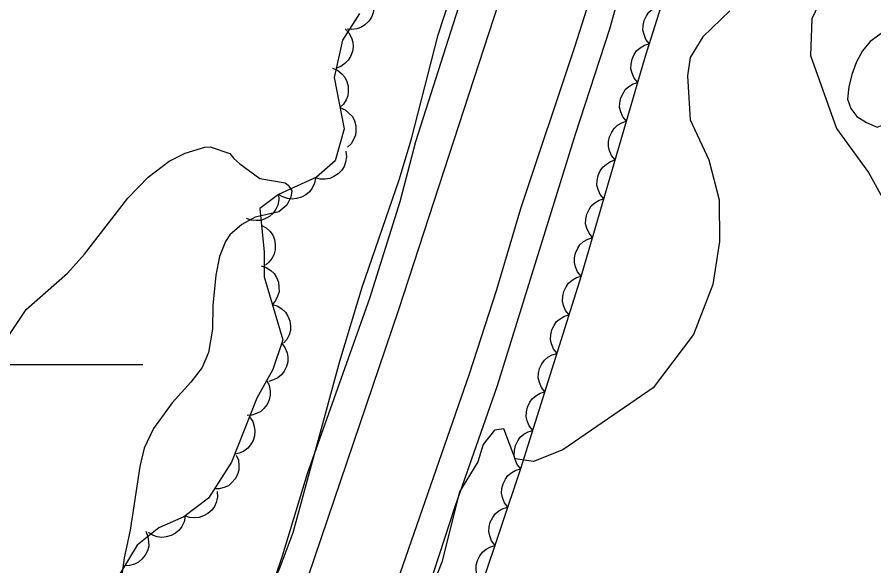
# Model space of a CAD drawing. Extents: x 282461 to 284471, y 5554090 to 5557646.
# Drawn here: x 283400.7 to 283464.4, y 5555585 to 5555625.8 of the extents above; entities that cross this region are included whole.
import ezdxf

# ---------------------------------------------------------------- set-up
doc = ezdxf.new("R2010")
doc.units = 0
for name, color, linetype in [('Niveau 2', 7, 'Continuous'), ('Niveau 21', 7, 'Continuous'), ('Niveau 44', 7, 'Continuous'), ('Niveau 61', 7, 'Continuous'), ('Niveau 7', 7, 'Continuous')]:
    doc.layers.add(name, color=color, linetype=linetype)

msp = doc.modelspace()

# ---------------------------------------------------------------- linework, layer by layer
at = {"layer": 'Niveau 2'}
for points in [[(283407.36, 5555550.38), (283408.24, 5555553.23), (283409.98, 5555557.62), (283410.73, 5555559.88), (283412.53, 5555564.41), (283413.4, 5555566.93), (283414.42, 5555570.15), (283415.09, 5555572.8), (283415.65, 5555574.3), (283420.2, 5555584.92), (283421.18, 5555587.5), (283424.65, 5555600.24), (283426.3, 5555605.74), (283429.05, 5555613.72), (283429.98, 5555616.76), (283431.95, 5555624.5), (283432.83, 5555627.18)], [(283460.5, 5555627.27), (283459.74, 5555625.69), (283459.65, 5555622.98), (283461.58, 5555617.54), (283463.96, 5555614.26), (283466.25, 5555610.16)], [(283453.65, 5555626.3), (283451.64, 5555624.36), (283450.71, 5555622.81), (283450.51, 5555621.45), (283450.7, 5555618.18), (283452.09, 5555615.22)], [(283398.38, 5555599.7), (283401.31, 5555604.09), (283404.4, 5555606.78), (283405.65, 5555608.19), (283408.88, 5555612.37), (283410.4, 5555613.93), (283411.96, 5555615.12), (283413.15, 5555615.7), (283414.61, 5555616.16), (283415.01, 5555616.17), (283416.46, 5555615.69), (283416.76, 5555615.31), (283417.21, 5555614.92), (283418.69, 5555613.82), (283420.58, 5555613.5), (283420.81, 5555613.33), (283421.07, 5555612.91), (283421, 5555612.44), (283420.7, 5555611.83), (283420.11, 5555611.35), (283418.36, 5555610.95), (283417.36, 5555610.4), (283416.48, 5555609.64), (283416.14, 5555609.15), (283415.69, 5555608.02), (283415.42, 5555606.63), (283415.21, 5555604.39), (283415.17, 5555602.63), (283414.88, 5555600.89), (283414.4, 5555599.76), (283413.56, 5555598.67), (283412.18, 5555597.13), (283410.8, 5555595.23), (283410.09, 5555593.78), (283409.78, 5555592.4), (283409.06, 5555587.67), (283408.62, 5555585.61), (283408.03, 5555581.39)], [(283452.09, 5555615.22), (283452.87, 5555612.23), (283452.89, 5555609.15), (283452.4, 5555605.93), (283450.95, 5555602.22), (283447.94, 5555598.25), (283441.23, 5555593.64), (283439.05, 5555592.77), (283437.69, 5555592.97), (283436.84, 5555595.2), (283436.15, 5555595.11), (283435.3, 5555594.04), (283434.92, 5555592.75), (283433.55, 5555590.53), (283432.24, 5555585.29), (283430.78, 5555581.58)]]:
    msp.add_lwpolyline(points, dxfattribs=at)
at = {"layer": 'Niveau 21'}
for points in [[(283414.13, 5555540), (283418.84, 5555553.93), (283419.91, 5555557.46), (283426.49, 5555576.38), (283428.12, 5555581.53), (283434.29, 5555599.3), (283436.32, 5555605.56), (283438.12, 5555611.58), (283442.13, 5555623.62), (283444.25, 5555630.34), (283447.3, 5555640.42), (283453.95, 5555663.59), (283456.39, 5555672.85), (283459.42, 5555684.95), (283464.49, 5555706.31), (283467.84, 5555721.65), (283469.14, 5555728.42), (283472.32, 5555743.35)], [(283415.8, 5555538.57), (283420.56, 5555553.08), (283423.11, 5555560.03), (283428.7, 5555576.41), (283431.25, 5555583.36), (283433.23, 5555589.44), (283436.37, 5555598.42), (283442.18, 5555617.12), (283444.72, 5555624.94), (283446.95, 5555632.99), (283449.31, 5555641.09), (283452.9, 5555652.39), (283455.03, 5555660.73), (283460.13, 5555678.16), (283462.15, 5555686.38), (283464.34, 5555694.72), (283467, 5555705.95), (283469.69, 5555720.07), (283473.73, 5555739.57)], [(283462.47, 5555738.31), (283461.2, 5555731.43), (283459.1, 5555721.82), (283455.87, 5555709.31), (283454.14, 5555702.08), (283452.42, 5555695.59), (283450.97, 5555689.45), (283446.43, 5555671.5), (283444.57, 5555664.44), (283442.6, 5555657.96), (283440.94, 5555651.47), (283437.13, 5555639.13), (283434.03, 5555628.3), (283430.28, 5555616.54), (283429.1, 5555612.08), (283426.86, 5555604.89), (283422.22, 5555591.86), (283420.36, 5555585.73), (283418.72, 5555580.92), (283417.08, 5555576.81), (283412, 5555561.47), (283405.35, 5555543.77), (283400.81, 5555527.66)], [(283406.23, 5555536.33), (283411.71, 5555552.99), (283429.04, 5555604.08), (283436.5, 5555626.95), (283442.28, 5555645.78), (283445.15, 5555655.85), (283449.82, 5555673), (283451.9, 5555681.28), (283458.81, 5555710.63), (283460.71, 5555718.97), (283464.36, 5555736.1)]]:
    msp.add_lwpolyline(points, dxfattribs=at)
at = {"layer": 'Niveau 44'}
for points in [[(283439.37, 5555555.82), (283437.77, 5555555.84), (283430.63, 5555555.18), (283429.47, 5555556.1), (283428.28, 5555559.56), (283429.62, 5555565.12), (283435.17, 5555583.45), (283438.11, 5555592.26), (283442.62, 5555606.62), (283447.36, 5555622.84), (283456.07, 5555650.42)], [(283427.05, 5555627.28), (283427.17, 5555626.88), (283427.18, 5555626.48), (283427.14, 5555626.15), (283427, 5555625.83), (283426.8, 5555625.52), (283426.51, 5555625.26), (283426.25, 5555625.07), (283425.92, 5555624.96), (283425.55, 5555624.9), (283425.19, 5555624.93)], [(283447.67, 5555623.84), (283447.41, 5555624.16), (283447.27, 5555624.54), (283447.19, 5555624.86), (283447.2, 5555625.21), (283447.28, 5555625.58), (283447.46, 5555625.92), (283447.64, 5555626.19), (283447.91, 5555626.41), (283448.23, 5555626.6), (283448.58, 5555626.7)], [(283426.1, 5555626.08), (283424.85, 5555624.11), (283424.23, 5555621.33), (283424.96, 5555617.52), (283424.29, 5555615.14), (283422.91, 5555613.92), (283420.08, 5555612.63), (283418.69, 5555611.58), (283419.01, 5555608.35), (283419.03, 5555606.5), (283420.4, 5555601.83), (283419.67, 5555599.63), (283418.47, 5555597.48), (283416.6, 5555592.73), (283414.88, 5555590.06), (283413.04, 5555588.66), (283411.19, 5555587.84), (283409.58, 5555586.56), (283408.21, 5555584.3), (283406.6, 5555581.86), (283405.08, 5555580.24)], [(283425.04, 5555624.95), (283425.32, 5555624.65), (283425.51, 5555624.29), (283425.61, 5555623.97), (283425.63, 5555623.62), (283425.58, 5555623.26), (283425.43, 5555622.9), (283425.28, 5555622.62), (283425.03, 5555622.37), (283424.72, 5555622.16), (283424.39, 5555622.03)], [(283446.81, 5555620.96), (283446.54, 5555621.28), (283446.39, 5555621.66), (283446.3, 5555621.98), (283446.31, 5555622.33), (283446.38, 5555622.69), (283446.55, 5555623.04), (283446.72, 5555623.31), (283446.99, 5555623.54), (283447.31, 5555623.73), (283447.65, 5555623.84)], [(283424.1, 5555622.03), (283424.48, 5555621.87), (283424.79, 5555621.61), (283425.01, 5555621.36), (283425.16, 5555621.04), (283425.26, 5555620.69), (283425.27, 5555620.31), (283425.25, 5555619.98), (283425.11, 5555619.66), (283424.91, 5555619.34), (283424.66, 5555619.09)], [(283445.97, 5555618.08), (283445.7, 5555618.4), (283445.54, 5555618.78), (283445.46, 5555619.1), (283445.47, 5555619.45), (283445.54, 5555619.81), (283445.71, 5555620.15), (283445.88, 5555620.43), (283446.15, 5555620.66), (283446.47, 5555620.85), (283446.81, 5555620.96)], [(283424.66, 5555619.09), (283425.04, 5555618.92), (283425.35, 5555618.66), (283425.58, 5555618.42), (283425.73, 5555618.1), (283425.83, 5555617.74), (283425.84, 5555617.36), (283425.81, 5555617.04), (283425.67, 5555616.71), (283425.48, 5555616.4), (283425.22, 5555616.14)], [(283445.13, 5555615.2), (283444.86, 5555615.52), (283444.7, 5555615.89), (283444.62, 5555616.21), (283444.63, 5555616.57), (283444.7, 5555616.93), (283444.87, 5555617.27), (283445.04, 5555617.55), (283445.31, 5555617.78), (283445.63, 5555617.97), (283445.97, 5555618.08)], [(283425.09, 5555615.85), (283425.15, 5555615.44), (283425.08, 5555615.03), (283424.98, 5555614.72), (283424.79, 5555614.43), (283424.53, 5555614.16), (283424.21, 5555613.96), (283423.91, 5555613.82), (283423.57, 5555613.77), (283423.19, 5555613.77), (283422.85, 5555613.86)], [(283444.28, 5555612.32), (283444.02, 5555612.64), (283443.86, 5555613.01), (283443.77, 5555613.33), (283443.78, 5555613.68), (283443.86, 5555614.05), (283444.02, 5555614.39), (283444.2, 5555614.67), (283444.47, 5555614.9), (283444.78, 5555615.09), (283445.13, 5555615.2)], [(283422.83, 5555613.88), (283422.76, 5555613.47), (283422.58, 5555613.11), (283422.4, 5555612.84), (283422.13, 5555612.61), (283421.8, 5555612.43), (283421.43, 5555612.33), (283421.11, 5555612.28), (283420.76, 5555612.34), (283420.41, 5555612.45), (283420.1, 5555612.64)], [(283420.1, 5555612.65), (283420.12, 5555612.23), (283420.03, 5555611.84), (283419.9, 5555611.53), (283419.69, 5555611.25), (283419.41, 5555611), (283419.07, 5555610.83), (283418.77, 5555610.71), (283418.42, 5555610.69), (283418.05, 5555610.72), (283417.71, 5555610.84)], [(283443.44, 5555609.43), (283443.18, 5555609.76), (283443.02, 5555610.13), (283442.93, 5555610.45), (283442.94, 5555610.8), (283443.01, 5555611.16), (283443.18, 5555611.51), (283443.35, 5555611.79), (283443.62, 5555612.01), (283443.94, 5555612.2), (283444.28, 5555612.32)], [(283418.81, 5555610.36), (283419.18, 5555610.16), (283419.46, 5555609.87), (283419.66, 5555609.61), (283419.79, 5555609.28), (283419.85, 5555608.91), (283419.83, 5555608.53), (283419.77, 5555608.21), (283419.61, 5555607.9), (283419.38, 5555607.6), (283419.11, 5555607.37)], [(283442.6, 5555606.55), (283442.33, 5555606.87), (283442.18, 5555607.25), (283442.09, 5555607.57), (283442.1, 5555607.92), (283442.17, 5555608.28), (283442.34, 5555608.63), (283442.51, 5555608.9), (283442.78, 5555609.13), (283443.1, 5555609.32), (283443.44, 5555609.43)], [(283418.79, 5555607.33), (283419.18, 5555607.21), (283419.52, 5555606.98), (283419.76, 5555606.75), (283419.94, 5555606.45), (283420.08, 5555606.11), (283420.12, 5555605.73), (283420.13, 5555605.4), (283420.02, 5555605.07), (283419.86, 5555604.74), (283419.63, 5555604.46)], [(283441.7, 5555603.69), (283441.44, 5555604.01), (283441.29, 5555604.39), (283441.21, 5555604.71), (283441.23, 5555605.07), (283441.31, 5555605.43), (283441.48, 5555605.77), (283441.66, 5555606.04), (283441.93, 5555606.26), (283442.25, 5555606.45), (283442.6, 5555606.55)], [(283419.63, 5555604.46), (283420.03, 5555604.33), (283420.36, 5555604.1), (283420.61, 5555603.88), (283420.79, 5555603.58), (283420.92, 5555603.23), (283420.97, 5555602.85), (283420.97, 5555602.53), (283420.87, 5555602.19), (283420.7, 5555601.86), (283420.47, 5555601.58)], [(283440.8, 5555600.82), (283440.54, 5555601.15), (283440.39, 5555601.53), (283440.31, 5555601.85), (283440.33, 5555602.2), (283440.41, 5555602.56), (283440.58, 5555602.9), (283440.76, 5555603.18), (283441.03, 5555603.4), (283441.35, 5555603.58), (283441.7, 5555603.69)], [(283420.32, 5555601.58), (283420.57, 5555601.25), (283420.72, 5555600.87), (283420.79, 5555600.55), (283420.77, 5555600.2), (283420.68, 5555599.84), (283420.5, 5555599.5), (283420.32, 5555599.23), (283420.04, 5555599.01), (283419.72, 5555598.84), (283419.37, 5555598.74)], [(283439.9, 5555597.96), (283439.64, 5555598.29), (283439.49, 5555598.66), (283439.41, 5555598.99), (283439.43, 5555599.34), (283439.51, 5555599.7), (283439.68, 5555600.04), (283439.86, 5555600.31), (283440.13, 5555600.54), (283440.45, 5555600.72), (283440.8, 5555600.82)], [(283419.21, 5555598.81), (283419.4, 5555598.44), (283419.47, 5555598.04), (283419.48, 5555597.71), (283419.4, 5555597.37), (283419.24, 5555597.03), (283419, 5555596.73), (283418.77, 5555596.5), (283418.46, 5555596.34), (283418.11, 5555596.22), (283417.75, 5555596.19)], [(283439, 5555595.09), (283438.74, 5555595.42), (283438.59, 5555595.8), (283438.51, 5555596.12), (283438.53, 5555596.47), (283438.61, 5555596.83), (283438.78, 5555597.18), (283438.96, 5555597.45), (283439.23, 5555597.67), (283439.55, 5555597.86), (283439.9, 5555597.96)], [(283417.93, 5555596.11), (283418.17, 5555595.76), (283418.29, 5555595.38), (283418.34, 5555595.05), (283418.3, 5555594.7), (283418.2, 5555594.35), (283418, 5555594.02), (283417.8, 5555593.76), (283417.52, 5555593.56), (283417.18, 5555593.4), (283416.83, 5555593.32)], [(283438.1, 5555592.23), (283437.84, 5555592.56), (283437.69, 5555592.94), (283437.61, 5555593.26), (283437.63, 5555593.61), (283437.71, 5555593.97), (283437.88, 5555594.31), (283438.06, 5555594.58), (283438.33, 5555594.81), (283438.66, 5555594.99), (283439, 5555595.09)], [(283416.94, 5555593.26), (283417.11, 5555592.88), (283417.15, 5555592.47), (283417.14, 5555592.14), (283417.03, 5555591.81), (283416.86, 5555591.48), (283416.6, 5555591.2), (283416.36, 5555590.98), (283416.04, 5555590.84), (283415.68, 5555590.75), (283415.32, 5555590.74)], [(283437.15, 5555589.38), (283436.9, 5555589.71), (283436.75, 5555590.1), (283436.68, 5555590.42), (283436.7, 5555590.77), (283436.79, 5555591.13), (283436.97, 5555591.47), (283437.15, 5555591.74), (283437.43, 5555591.95), (283437.75, 5555592.13), (283438.1, 5555592.23)], [(283415.52, 5555590.55), (283415.55, 5555590.13), (283415.45, 5555589.74), (283415.33, 5555589.43), (283415.12, 5555589.15), (283414.84, 5555588.91), (283414.5, 5555588.73), (283414.2, 5555588.61), (283413.85, 5555588.58), (283413.48, 5555588.62), (283413.14, 5555588.73)], [(283436.2, 5555586.53), (283435.94, 5555586.87), (283435.8, 5555587.25), (283435.73, 5555587.57), (283435.75, 5555587.92), (283435.84, 5555588.28), (283436.02, 5555588.62), (283436.2, 5555588.89), (283436.48, 5555589.11), (283436.8, 5555589.28), (283437.15, 5555589.38)], [(283413.15, 5555588.71), (283413.08, 5555588.3), (283412.89, 5555587.94), (283412.71, 5555587.67), (283412.43, 5555587.45), (283412.11, 5555587.27), (283411.74, 5555587.17), (283411.42, 5555587.13), (283411.07, 5555587.18), (283410.72, 5555587.3), (283410.41, 5555587.5)], [(283410.21, 5555587.59), (283410.38, 5555587.21), (283410.43, 5555586.81), (283410.44, 5555586.48), (283410.34, 5555586.14), (283410.17, 5555585.81), (283409.92, 5555585.52), (283409.68, 5555585.3), (283409.37, 5555585.15), (283409.01, 5555585.05), (283408.65, 5555585.03)], [(283435.25, 5555583.69), (283434.99, 5555584.02), (283434.85, 5555584.4), (283434.78, 5555584.72), (283434.8, 5555585.07), (283434.89, 5555585.43), (283435.07, 5555585.77), (283435.25, 5555586.04), (283435.53, 5555586.26), (283435.85, 5555586.44), (283436.2, 5555586.53)]]:
    msp.add_lwpolyline(points, dxfattribs=at)
at = {"layer": 'Niveau 61'}
msp.add_lwpolyline([(283390, 5555600), (283410, 5555600)], dxfattribs=at)
at = {"layer": 'Niveau 7'}
msp.add_lwpolyline([(283467.8, 5555627.04), (283466.53, 5555625.76), (283464.1, 5555624), (283463.53, 5555623.31), (283463.07, 5555622.49), (283462.73, 5555621.56), (283462.51, 5555620.64), (283462.4, 5555619.71), (283462.64, 5555619.02), (283463.11, 5555618.44), (283463.81, 5555617.98), (283464.62, 5555617.64), (283465.49, 5555617.98)], dxfattribs=at)

doc.saveas('drawing.dxf')
